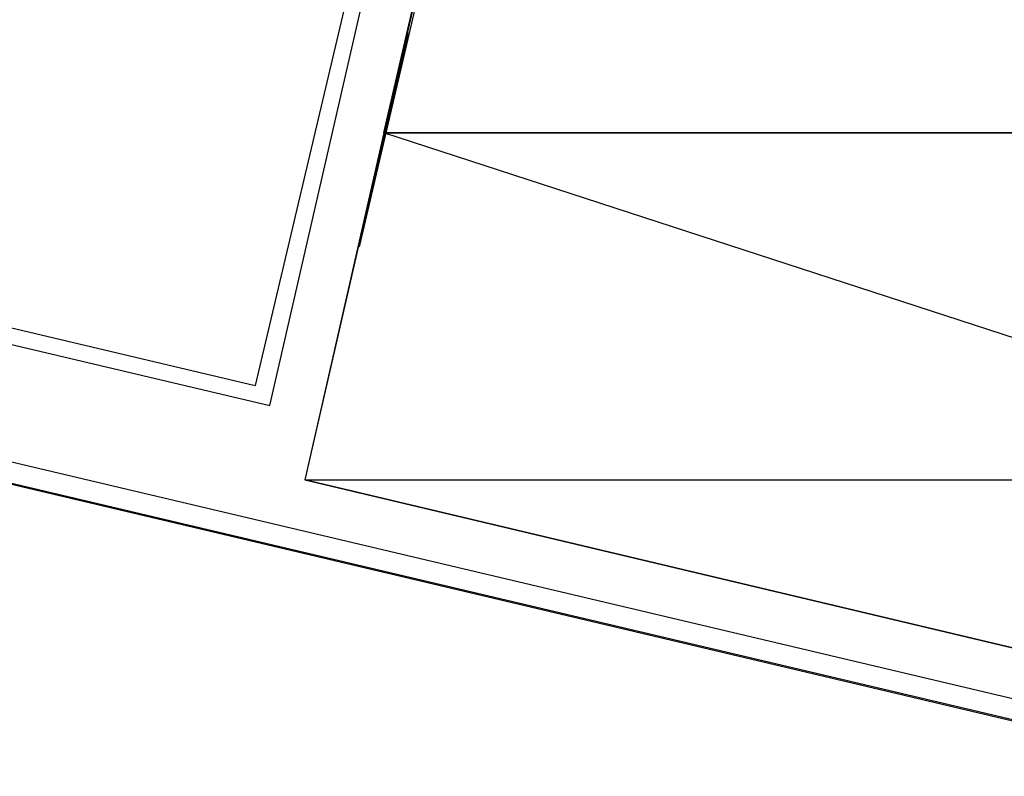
# Model space of a CAD drawing. Header units: feet. Extents: x -79 to 198, y -22 to 181.
# Tile 299 of 318: x 122.14 to 124.79, y 141.99 to 144.03. Entities that reach past the tile are written whole.
import ezdxf

# ---------------------------------------------------------------- set-up
doc = ezdxf.new("R2010")
doc.units = ezdxf.units.FT
doc.layers.add('A-LINEA', color=7, linetype='CONTINUOUS')
doc.layers.add('A-MURO-CONCRETO', color=8, linetype='CONTINUOUS')

msp = doc.modelspace()

# ---------------------------------------------------------------- linework, layer by layer
at = {"layer": 'A-LINEA'}
for p, q in [((113.08, 145.3378), (122.7733, 143.0444)), ((113.12, 145.2711), (122.8133, 142.9911)), ((127.8533, 141.4844), (113.0533, 144.9778)), ((112.9867, 144.9378), (125.96, 141.8711)), ((112.9867, 144.9378), (127.84, 141.4311)), ((123.12, 144.5111), (122.7733, 143.0444)), ((123.24, 144.2178), (123.0533, 143.4178)), ((123.0933, 143.5911), (123.1867, 143.9911))]:
    msp.add_line(p, q, dxfattribs=at)
for points in [[(122.8133, 142.9911), (123.1467, 144.4444), (123.28, 144.4178)], [(125.8267, 142.0978), (126.2, 143.7244), (123.28, 144.4178), (122.9067, 142.7911), (125.8267, 142.0978)]]:
    msp.add_lwpolyline(points, dxfattribs=at)
at = {"layer": 'A-MURO-CONCRETO'}
for points in [[(123.28, 144.4178), (126.2, 143.7244), (123.12, 143.7244), (123.28, 144.4178), (123.28, 144.4178)], [(123.12, 143.7244), (122.9067, 142.7911), (125.9867, 142.7911), (123.12, 143.7244)], [(123.12, 143.7244), (126.2, 143.7244), (125.9867, 142.7911), (123.12, 143.7244), (123.12, 143.7244)], [(122.9067, 142.7911), (125.9867, 142.7911), (125.8267, 142.0978), (122.9067, 142.7911), (122.9067, 142.7911)]]:
    msp.add_lwpolyline(points, dxfattribs=at)

doc.saveas('drawing.dxf')
